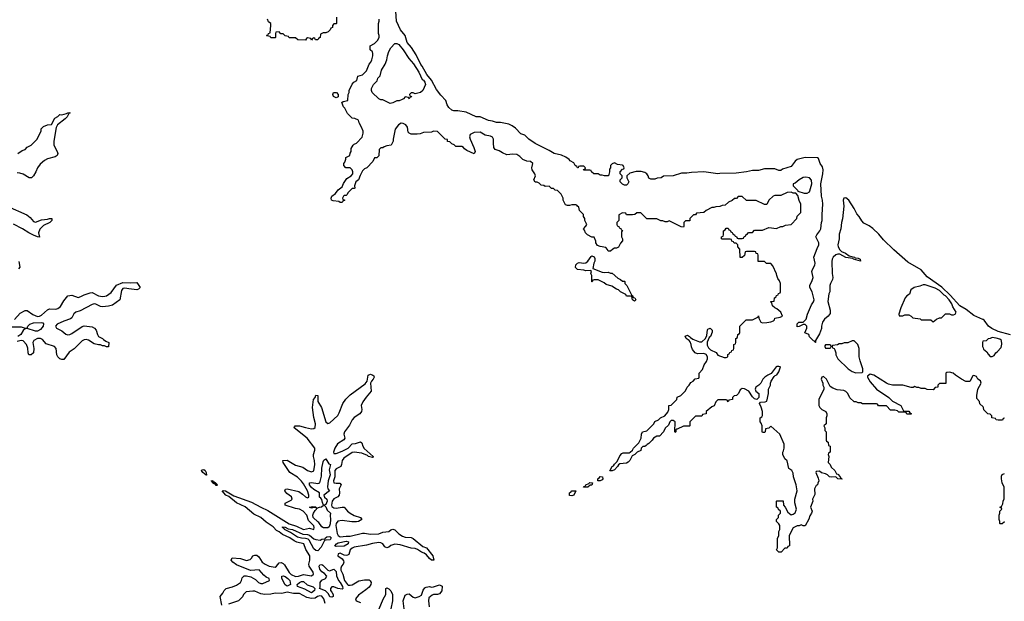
# Model space of a CAD drawing. Header units: inches. Extents: x 2710751 to 2829008, y 857003 to 965602.
# Tile 305 of 320: x 2810516 to 2820209, y 871924 to 877646. Entities that reach past the tile are written whole.
import ezdxf

# ---------------------------------------------------------------- set-up
doc = ezdxf.new("R2010")
doc.units = ezdxf.units.IN
doc.header["$MEASUREMENT"] = 0
doc.layers.add('C8817', color=7, linetype='Continuous')
doc.layers.add('C8827', color=7, linetype='Continuous')

msp = doc.modelspace()

# ---------------------------------------------------------------- linework, layer by layer
at = {"layer": 'C8817', "color": 2}
for points, elevation in [([(2813634, 877670), (2813634, 877610), (2813630, 877606), (2813610, 877606), (2813594, 877590), (2813594, 877570), (2813578, 877562), (2813572.7, 877547.3), (2813552.7, 877527.3), (2813530, 877518), (2813503.6, 877516.4), (2813478, 877502), (2813474, 877470), (2813458, 877462), (2813451.6, 877448.4), (2813428, 877448), (2813422, 877462), (2813410, 877466), (2813398, 877462), (2813390, 877446), (2813382, 877462), (2813350, 877466), (2813338, 877462), (2813330, 877446), (2813252.7, 877447.3), (2813230, 877466), (2813170, 877466), (2813162, 877482), (2813130, 877486), (2813110, 877506), (2813087.3, 877507.3), (2813070, 877526), (2813038, 877522), (2813034, 877510), (2813034, 877470), (2813030, 877466), (2812988.4, 877468.4), (2812982, 877482), (2812950, 877486), (2812946, 877490), (2812950, 877494), (2812962, 877498), (2812966, 877510), (2812982, 877518), (2812988, 877590), (2812988, 877610), (2812965.2, 877625.2), (2812955.3, 877650)], 6), ([(2820000, 874696.3), (2819997.9, 874697.9), (2819910, 874734.8), (2819834.5, 874794.5), (2819770, 874832.5), (2819674.7, 874934.7), (2819593.5, 875013.5), (2819450, 875115.5), (2819390, 875185.3), (2819260, 875260), (2819120.5, 875380.5), (2819019.6, 875479.6), (2818974.6, 875534.6), (2818913.4, 875593.4), (2818879.2, 875619.2), (2818825.4, 875645.4), (2818806.6, 875666.6), (2818781.4, 875710), (2818756.6, 875736.6), (2818730, 875787.8), (2818677.2, 875870), (2818650, 875894.7), (2818628.7, 875891.3), (2818623, 875870), (2818630.4, 875810), (2818614.7, 875685.3), (2818604.9, 875650), (2818600.5, 875590), (2818582.4, 875537.6), (2818584.9, 875490), (2818570.4, 875430), (2818572.7, 875410), (2818590, 875381), (2818606.8, 875366.8), (2818646, 875350), (2818681.4, 875321.4), (2818734, 875310), (2818742, 875302), (2818770, 875301), (2818790.7, 875290.7), (2818792, 875270), (2818726, 875290), (2818718, 875298), (2818650, 875307.3), (2818590, 875339), (2818570, 875339.3), (2818550, 875332.3), (2818524.9, 875310), (2818515.5, 875290), (2818512.3, 875267.7), (2818516, 875150), (2818522, 875110), (2818518.7, 875090), (2818497.6, 875050), (2818492.2, 875030), (2818490.4, 874970), (2818483, 874950), (2818473.4, 874873.4), (2818494.8, 874790), (2818494.4, 874754.4), (2818474, 874730), (2818438.8, 874701.2), (2818421, 874670), (2818410.8, 874630), (2818410, 874608), (2818390, 874555.3), (2818352, 874490), (2818352, 874470), (2818346, 874470), (2818342, 874482), (2818330, 874486), (2818290, 874526), (2818286, 874550), (2818246, 874566), (2818266, 874610), (2818266, 874630), (2818250, 874646), (2818230, 874646), (2818190, 874628), (2818170, 874626), (2818170, 874654), (2818186, 874670), (2818228.9, 874671.1), (2818259, 874701), (2818273.2, 874750), (2818310, 874841), (2818329.6, 874870), (2818337, 874890), (2818317.6, 874970), (2818295.1, 875010), (2818295.1, 875030), (2818319.3, 875080.7), (2818327.6, 875110), (2818314.5, 875170), (2818320.9, 875190), (2818344.5, 875230), (2818346.6, 875250), (2818333.2, 875310), (2818365.6, 875394.4), (2818384, 875430), (2818384, 875450), (2818355.3, 875510), (2818362, 875530), (2818391.7, 875568.3), (2818402.7, 875590), (2818409.4, 875650), (2818417, 875670), (2818416, 875730), (2818422.7, 875830), (2818419.3, 875870), (2818409.2, 875910), (2818403.7, 876030), (2818422, 876130), (2818424.7, 876170), (2818418.3, 876198.3), (2818397.2, 876230), (2818379, 876279), (2818370, 876288), (2818250, 876289), (2818170.9, 876269.1), (2818150, 876255.3), (2818110, 876202), (2818026, 876174), (2818010, 876164), (2817990, 876162), (2817950, 876179), (2817850, 876179), (2817790, 876164), (2817730, 876164), (2817670, 876149.2), (2817570, 876137.2), (2817410, 876134), (2817390, 876129.3), (2817250, 876149.2), (2817130, 876142), (2817085.4, 876134.6), (2817030, 876135.3), (2816950, 876108.7), (2816852.7, 876107.3), (2816831.1, 876088.9), (2816792.7, 876087.3), (2816770, 876078), (2816730, 876078), (2816710, 876086), (2816702, 876110), (2816690, 876128), (2816670, 876142), (2816633.6, 876153.6), (2816586.4, 876153.6), (2816523.6, 876136.4), (2816494, 876110), (2816494, 876090), (2816512, 876050), (2816502, 876030), (2816490, 876018), (2816470, 876018), (2816450, 876028), (2816428, 876050), (2816428.4, 876071.6), (2816446, 876090), (2816446, 876110), (2816428.4, 876128.4), (2816426, 876150), (2816450, 876174), (2816462, 876178), (2816466, 876190), (2816458, 876210), (2816450, 876215.3), (2816400.4, 876220.4), (2816370, 876238), (2816350, 876228), (2816332, 876210), (2816332, 876188), (2816323.6, 876176.4), (2816322, 876150), (2816311.6, 876108.4), (2816271.6, 876108.4), (2816250, 876118), (2816230, 876118), (2816210, 876128), (2816168.4, 876128.4), (2816146, 876150), (2816142, 876162), (2816130, 876166), (2816070, 876166), (2816067.3, 876172.7), (2816082, 876178), (2816086, 876190), (2816070, 876206), (2816030, 876206), (2816018, 876202), (2816014, 876190), (2816006, 876190), (2816002, 876202), (2815986, 876210), (2815970, 876238), (2815936.4, 876256.4), (2815926, 876270), (2815893.6, 876293.6), (2815850, 876314), (2815778, 876330), (2815730, 876359), (2815590, 876428.7), (2815529.1, 876469.1), (2815489, 876509), (2815450, 876524), (2815397.5, 876577.5), (2815363.1, 876603.1), (2815330, 876618), (2815250, 876634), (2815210, 876635.3), (2815170, 876648.7), (2815130, 876654), (2815050, 876688.7), (2815010, 876689), (2814910, 876735.3), (2814830, 876749), (2814790, 876749), (2814770, 876757.2), (2814741.2, 876781.2), (2814722.7, 876810), (2814712.5, 876852.5), (2814662.5, 876902.5), (2814619.1, 876959.1), (2814569.2, 877050), (2814525.4, 877105.4), (2814479.3, 877190), (2814465.8, 877205.8), (2814420.2, 877300.2), (2814372, 877372), (2814330, 877422), (2814312, 877492), (2814266.3, 877546.3), (2814225.2, 877630), (2814219.3, 877730)], 2), ([(2820000, 873836), (2819970, 873866), (2819966, 873890), (2819940.4, 873920.4), (2819938, 873950), (2819949.2, 874010.8), (2819982, 874070), (2819974, 874094), (2819948.9, 874108.9), (2819934.6, 874134.6), (2819910, 874146), (2819898, 874142), (2819870, 874086), (2819830, 874088), (2819789.1, 874109.1), (2819729.1, 874149.1), (2819706, 874170), (2819670, 874178), (2819643.6, 874176.4), (2819634, 874170), (2819632.7, 874067.3), (2819570, 874066), (2819554, 874050), (2819554, 874030), (2819530, 874026), (2819510, 874006), (2819450, 874008), (2819430, 874018), (2819390, 874018), (2819367.3, 874027.3), (2819348.4, 874028.4), (2819330, 874038), (2819311.6, 874028.4), (2819291.6, 874028.4), (2819210, 874049), (2819109.1, 874049.1), (2819070, 874059), (2819049.3, 874069.3), (2818926, 874150), (2818890, 874158), (2818862, 874138), (2818862, 874130), (2818890, 874082), (2818952, 874010), (2819072, 873930), (2819110, 873892), (2819191.1, 873851.1), (2819218, 873798), (2819230, 873794), (2819270, 873794), (2819278, 873778), (2819294, 873770), (2819290, 873766), (2819250, 873766), (2819242, 873782), (2819230, 873786), (2819170, 873786), (2819156.4, 873796.4), (2819130, 873806), (2819090, 873806), (2819050, 873846), (2818970, 873846), (2818962, 873862), (2818950, 873866), (2818812.7, 873867.3), (2818796.4, 873876.4), (2818770, 873878), (2818750, 873888), (2818730, 873888), (2818690, 873926), (2818668.4, 873968.4), (2818648.4, 873988.4), (2818630, 873998), (2818563.1, 874003.1), (2818520.2, 874020.2), (2818496.4, 874036.4), (2818458, 874110), (2818430, 874135.3), (2818414, 874130), (2818404.7, 874110), (2818422, 874070), (2818422, 874050), (2818432, 874030), (2818432, 874010), (2818384.7, 873910), (2818382, 873850), (2818391.6, 873831.6), (2818414, 873810), (2818451.1, 873791.1), (2818462, 873770), (2818462, 873750), (2818454, 873730), (2818454, 873670), (2818434, 873650), (2818442, 873630), (2818443.6, 873603.6), (2818454, 873590), (2818454, 873510), (2818458, 873498), (2818474, 873490), (2818478, 873458), (2818494, 873450), (2818494, 873390), (2818478, 873382), (2818474, 873370), (2818482, 873350), (2818474, 873290), (2818494, 873270), (2818505.4, 873245.4), (2818542, 873210), (2818558, 873178), (2818570, 873174), (2818594, 873150), (2818598, 873138), (2818612, 873130), (2818610, 873126), (2818570, 873128), (2818550, 873148), (2818510, 873145.2), (2818489.2, 873149.2), (2818470, 873168), (2818450, 873178), (2818408.4, 873188.4), (2818390, 873206), (2818358, 873202), (2818354, 873190), (2818376.9, 873136.9), (2818382, 873110), (2818372.7, 873087.3), (2818371.6, 873068.4), (2818358, 873062), (2818342, 873030), (2818343.6, 872976.4), (2818321, 872930), (2818322.8, 872910), (2818301, 872850), (2818318, 872810), (2818312, 872790), (2818295.3, 872764.7), (2818286.4, 872733.6), (2818250, 872666), (2818230, 872666), (2818210, 872678), (2818190, 872668), (2818170, 872668), (2818131.6, 872648.4), (2818092, 872570), (2818094, 872470), (2818078, 872462), (2818072.7, 872447.3), (2818050, 872446), (2818011.6, 872408.4), (2817990, 872406), (2817968, 872430), (2817978, 872450), (2817976.4, 872543.6), (2817988, 872570), (2817988, 872610), (2817998, 872630), (2817998, 872670), (2817990, 872686), (2817966, 872710), (2817966, 872730), (2817986, 872750), (2817987.3, 872772.7), (2818006, 872790), (2818006, 872810), (2817987.3, 872827.3), (2817982, 872842), (2817966, 872850), (2817966, 872910), (2817970, 872914), (2818032.7, 872912.7), (2818034, 872870), (2818051.6, 872851.6), (2818079.6, 872799.6), (2818110, 872774), (2818130, 872782), (2818150, 872794), (2818160.4, 872819.6), (2818162, 872830), (2818148.4, 872891.6), (2818148, 872930), (2818168.7, 873010), (2818159, 873070), (2818135.3, 873150), (2818130, 873186), (2818118, 873210), (2818088.7, 873230), (2818070, 873306), (2818050, 873326), (2818028, 873370), (2818028, 873390), (2818036.4, 873403.6), (2818042, 873430), (2818042, 873470), (2817998, 873570), (2817910, 873646), (2817891.6, 873628.4), (2817858, 873622), (2817854, 873590), (2817850, 873586), (2817830, 873586), (2817826, 873590), (2817826, 873650), (2817816.4, 873676.4), (2817806, 873690), (2817806, 873730), (2817822, 873738), (2817827.3, 873752.7), (2817828, 873790), (2817814.6, 873834.6), (2817798, 873870), (2817810, 873882), (2817854.6, 873885.4), (2817870, 873894), (2817888, 873970), (2817888, 874010), (2817908, 874050), (2817908, 874070), (2817915.3, 874090), (2817944, 874136), (2817954, 874146), (2817970, 874152), (2817990, 874182), (2818006, 874230), (2817990, 874235.3), (2817970, 874235.3), (2817962, 874230), (2817915.3, 874164.7), (2817882, 874150), (2817852, 874130), (2817832, 874110), (2817811.1, 874068.9), (2817791.1, 874048.9), (2817762, 874030), (2817758, 874010), (2817762, 873990), (2817792, 873970), (2817791.6, 873928.4), (2817771.6, 873908.4), (2817750, 873915.3), (2817730, 873935.3), (2817692.7, 873992.7), (2817650, 874015.3), (2817630, 874018), (2817610, 874006), (2817592, 873970), (2817571.1, 873948.9), (2817550, 873946), (2817534, 873930), (2817534, 873910), (2817498, 873902), (2817490, 873886), (2817482, 873902), (2817470, 873906), (2817390, 873906), (2817370, 873886), (2817351.3, 873848.7), (2817330, 873838), (2817274, 873790), (2817274, 873770), (2817238, 873762), (2817230, 873746), (2817170, 873746), (2817114, 873690), (2817114, 873650), (2817110, 873646), (2817050, 873646), (2816990, 873618), (2816982, 873618), (2816974, 873610), (2816974, 873590), (2816970, 873586), (2816966, 873590), (2816968, 873690), (2816950, 873702), (2816930, 873702), (2816918, 873690), (2816903.6, 873656.4), (2816870, 873626), (2816854, 873590), (2816814, 873550), (2816790, 873548), (2816754, 873530), (2816742, 873510), (2816710, 873478), (2816691.6, 873468.4), (2816683.6, 873456.4), (2816671.6, 873448.4), (2816650, 873446), (2816634, 873430), (2816631.1, 873408.9), (2816594, 873390), (2816572.7, 873367.3), (2816544.7, 873355.3), (2816522, 873310), (2816506.4, 873293.6), (2816490, 873282), (2816423.6, 873276.4), (2816411.6, 873268.4), (2816402, 873250), (2816370, 873218), (2816350, 873208), (2816327.3, 873207.3), (2816348.7, 873250), (2816362, 873258), (2816370, 873272), (2816399, 873301), (2816424.7, 873355.3), (2816443.1, 873376.9), (2816456.4, 873383.6), (2816515.3, 873384.7), (2816526, 873390), (2816548.4, 873411.6), (2816558, 873430), (2816610, 873482), (2816635.3, 873530), (2816638, 873570), (2816646, 873590), (2816690, 873602), (2816758, 873670), (2816767.3, 873692.7), (2816806, 873710), (2816826, 873730), (2816866, 873750), (2816896.4, 873783.6), (2816906, 873810), (2816906, 873850), (2816930, 873854), (2816986, 873910), (2816990, 873934), (2817026, 873950), (2817070, 873994), (2817088, 874030), (2817108, 874050), (2817123.1, 874076.9), (2817146, 874090), (2817167.3, 874112.7), (2817202, 874118), (2817206, 874130), (2817206, 874170), (2817236.4, 874203.6), (2817255.3, 874250), (2817278, 874282), (2817288.7, 874310), (2817288.7, 874330), (2817273.2, 874353.2), (2817250, 874362), (2817190, 874358), (2817167.3, 874367.3), (2817140.4, 874400.4), (2817128.4, 874428.4), (2817128, 874450), (2817116.4, 874476.4), (2817106, 874490), (2817078, 874510), (2817067.3, 874532.7), (2817090, 874542), (2817110.9, 874530.9), (2817119.6, 874519.6), (2817143.6, 874503.6), (2817210, 874478), (2817230, 874478), (2817269, 874511), (2817282, 874538), (2817286, 874594), (2817290, 874602), (2817312.7, 874612.7), (2817331.6, 874591.6), (2817331.6, 874571.6), (2817318, 874530), (2817302, 874518), (2817285.4, 874474.6), (2817285.4, 874445.4), (2817296.9, 874416.9), (2817316.9, 874396.9), (2817371.1, 874371.1), (2817390, 874344.7), (2817450, 874322), (2817470, 874322), (2817486, 874330), (2817487.3, 874352.7), (2817502, 874358), (2817507.3, 874372.7), (2817522, 874378), (2817527.3, 874392.7), (2817542, 874398), (2817546, 874410), (2817546, 874450), (2817562, 874458), (2817566, 874470), (2817566, 874510), (2817582, 874518), (2817586, 874550), (2817602, 874558), (2817606, 874570), (2817606, 874630), (2817667.3, 874692.7), (2817730, 874694), (2817782, 874718), (2817790, 874734), (2817792, 874710), (2817811.6, 874671.6), (2817830, 874664.7), (2817870, 874666), (2817910, 874672), (2817936.4, 874683.6), (2817947.3, 874692.7), (2817949, 874711), (2818002, 874718), (2818026, 874730), (2818008.7, 874770), (2817970, 874802), (2817948.7, 874810), (2817928, 874830), (2817922, 874862), (2817908, 874870), (2817910, 874874), (2817942, 874878), (2817946, 874910), (2817962, 874918), (2817967.3, 874932.7), (2817982, 874938), (2817987.3, 874952.7), (2818002, 874958), (2818006, 874970), (2818006, 875050), (2817996.4, 875076.4), (2817980.4, 875100.4), (2817968.4, 875128.4), (2817967.3, 875147.3), (2817930, 875226), (2817910, 875246), (2817868.4, 875248.4), (2817850, 875266), (2817787.3, 875267.3), (2817786, 875330), (2817782, 875342), (2817767.3, 875347.3), (2817762, 875362), (2817750, 875366), (2817670, 875366), (2817658, 875362), (2817652.7, 875327.3), (2817630, 875306), (2817607.3, 875307.3), (2817606, 875390), (2817586, 875410), (2817586, 875430), (2817570, 875446), (2817550, 875446), (2817542, 875462), (2817527.3, 875467.3), (2817522, 875482), (2817510, 875486), (2817430, 875486), (2817426, 875490), (2817426, 875510), (2817442, 875518), (2817446, 875530), (2817446, 875570), (2817462, 875578), (2817470, 875594), (2817490, 875594), (2817498, 875578), (2817510, 875574), (2817518, 875558), (2817530, 875554), (2817538, 875538), (2817554, 875530), (2817558, 875518), (2817572.7, 875512.7), (2817578, 875498), (2817590, 875494), (2817630, 875494), (2817642, 875498), (2817647.3, 875512.7), (2817662, 875518), (2817666, 875530), (2817682, 875538), (2817690, 875554), (2817730, 875554), (2817750, 875574), (2817830, 875574), (2817890, 875602), (2817967.3, 875592.7), (2818010, 875612), (2818030, 875612), (2818056.4, 875623.6), (2818110, 875632), (2818166, 875690), (2818170, 875714), (2818206, 875750), (2818206, 875830), (2818188.4, 875868.4), (2818178, 875918), (2818158, 875938), (2818130, 875938), (2818110, 875948), (2818070, 875946), (2818010, 875918), (2817950, 875918), (2817934, 875910), (2817892, 875870), (2817870, 875828), (2817848.4, 875828.4), (2817767.3, 875867.3), (2817670, 875866), (2817630, 875906), (2817590, 875906), (2817571.6, 875888.4), (2817552.7, 875887.3), (2817530, 875866), (2817494, 875850), (2817459.6, 875820.4), (2817430, 875818), (2817407.3, 875807.3), (2817370, 875806), (2817350, 875798), (2817330, 875798), (2817274, 875770), (2817251.6, 875748.4), (2817178, 875742), (2817170, 875726), (2817150, 875726), (2817114, 875690), (2817112.7, 875667.3), (2817070, 875666), (2817054, 875650), (2817054, 875610), (2817050, 875606), (2817028.4, 875608.4), (2816910, 875666), (2816890, 875658), (2816870, 875658), (2816847.3, 875667.3), (2816828.4, 875668.4), (2816790, 875686), (2816690, 875688), (2816630, 875746), (2816590, 875746), (2816571.6, 875728.4), (2816550, 875726), (2816490, 875726), (2816482, 875742), (2816450, 875746), (2816412.7, 875727.3), (2816414, 875670), (2816394, 875650), (2816394, 875630), (2816398, 875618), (2816412.7, 875612.7), (2816418, 875598), (2816432.7, 875592.7), (2816438, 875578), (2816451.6, 875571.6), (2816442, 875558), (2816442, 875510), (2816451.1, 875491.1), (2816452, 875470), (2816431.6, 875448.4), (2816410, 875408), (2816390, 875398), (2816370, 875398), (2816354, 875390), (2816331.6, 875368.4), (2816310, 875368), (2816304, 875384), (2816284.7, 875404.7), (2816230, 875413.2), (2816203.7, 875423.7), (2816188, 875450), (2816187.3, 875467.3), (2816170, 875506), (2816147.3, 875507.3), (2816106, 875530), (2816086, 875550), (2816076.4, 875576.4), (2816066, 875590), (2816090, 875614), (2816098, 875630), (2816078, 875670), (2816078, 875690), (2816066, 875710), (2816066, 875730), (2816026, 875770), (2816022, 875802), (2816006, 875810), (2816002, 875822), (2815990, 875826), (2815950, 875826), (2815930, 875818), (2815910, 875818), (2815890, 875826), (2815866, 875870), (2815866, 875890), (2815848, 875930), (2815810, 875966), (2815788.4, 875968.4), (2815770, 875986), (2815750, 875986), (2815727.3, 876007.3), (2815690, 876006), (2815674.6, 876014.6), (2815650, 876018), (2815630, 876038), (2815610, 876046), (2815590, 876046), (2815578, 876070), (2815594, 876110), (2815588.7, 876130), (2815561.2, 876170), (2815557.2, 876190), (2815566, 876230), (2815546, 876250), (2815510, 876255.3), (2815469.1, 876269.1), (2815440.2, 876300.2), (2815410, 876319), (2815370, 876322), (2815310, 876318), (2815270, 876335.3), (2815236.5, 876356.5), (2815198, 876370), (2815184, 876390), (2815179.3, 876430), (2815181.2, 876470), (2815171.7, 876491.7), (2815150, 876500.9), (2815098, 876510), (2815050, 876539.3), (2814990, 876537.2), (2814950, 876515.3), (2814945.5, 876494.5), (2814950, 876472), (2814987.3, 876390), (2814998.8, 876350), (2814990, 876326), (2814919, 876359), (2814894.6, 876374.6), (2814886, 876390), (2814870, 876398), (2814810, 876398), (2814794.6, 876414.6), (2814770, 876426), (2814750, 876446), (2814728.9, 876448.9), (2814726, 876466), (2814706, 876470), (2814630, 876546), (2814590, 876548), (2814570, 876538), (2814490, 876535.3), (2814456.9, 876523.1), (2814430, 876519), (2814370, 876521.2), (2814349.3, 876529.3), (2814340.9, 876540.9), (2814332.7, 876590), (2814316, 876610), (2814290, 876625.1), (2814270, 876626.6), (2814244, 876610), (2814211, 876570), (2814192, 876470), (2814192, 876450), (2814174, 876410), (2814130, 876406), (2814103.6, 876396.4), (2814090, 876386), (2814070, 876386), (2814054, 876370), (2814052.7, 876307.3), (2814031.6, 876288.4), (2814010, 876286), (2813994, 876250), (2813934, 876190), (2813910, 876178), (2813890, 876158), (2813866.8, 876113.2), (2813851, 876069), (2813826, 876050), (2813812, 876010), (2813814, 875990), (2813810, 875986), (2813790, 875986), (2813750, 875946), (2813736.9, 875923.1), (2813730, 875918), (2813710, 875918), (2813702, 875910), (2813694, 875890), (2813698, 875878), (2813712.7, 875872.7), (2813712.7, 875867.3), (2813698, 875862), (2813690, 875846), (2813670, 875846), (2813658, 875858), (2813603.1, 875863.1), (2813586, 875870), (2813582, 875890), (2813588.7, 875910), (2813623.2, 875936.8), (2813650, 875971.3), (2813690, 876002), (2813704.7, 876035.3), (2813735.3, 876084.7), (2813778, 876110), (2813795.3, 876130), (2813795.3, 876150), (2813788, 876170), (2813770, 876188), (2813726, 876190), (2813706, 876210), (2813706, 876230), (2813716.4, 876243.6), (2813727.3, 876272.7), (2813728, 876290), (2813766, 876310), (2813768.4, 876331.6), (2813778, 876350), (2813780.4, 876379.6), (2813798, 876410), (2813810, 876422), (2813830, 876432), (2813888, 876490), (2813898, 876530), (2813898, 876550), (2813882, 876590), (2813859, 876630), (2813850, 876658), (2813814, 876674), (2813790, 876678), (2813763.1, 876703.1), (2813744, 876724), (2813717, 876777), (2813704, 876790), (2813688.4, 876831.6), (2813700.4, 876839.6), (2813746, 876850), (2813748, 876910), (2813758, 876930), (2813758, 876950), (2813788.4, 877011.6), (2813806, 877030), (2813833.6, 877046.4), (2813846, 877090), (2813890, 877104.7), (2813930, 877142), (2813955.3, 877210), (2813972.5, 877227.5), (2813984, 877250), (2813994, 877290), (2813993.6, 877313.6), (2813988.4, 877328.4), (2813966, 877350), (2813966, 877390), (2814010, 877412), (2814038, 877442), (2814054, 877470), (2814055.3, 877490), (2814048, 877510), (2814048.4, 877608.4), (2814055.3, 877630), (2814054, 877650)], 6), ([(2810498, 876330), (2810541.5, 876358.5), (2810568, 876370), (2810589.5, 876390.5), (2810630, 876411), (2810688.7, 876470), (2810727.3, 876552.7), (2810728.4, 876571.6), (2810750, 876594), (2810790, 876612), (2810830, 876614), (2810863.1, 876676.9), (2810890, 876692), (2810910, 876712), (2810931.6, 876711.6), (2810978, 876722), (2810990, 876731.3), (2811010, 876732), (2811010, 876726), (2810998, 876722), (2810982, 876690), (2810962, 876670), (2810887.1, 876612.9), (2810875.3, 876584.7), (2810851, 876450), (2810850.9, 876410.9), (2810886, 876350), (2810891, 876330), (2810884.7, 876310), (2810863.5, 876296.5), (2810790, 876277.2), (2810760.4, 876259.6), (2810716.8, 876223.2), (2810691.3, 876190), (2810676, 876150), (2810650.6, 876109.4), (2810630.7, 876089.3), (2810609.3, 876089.3), (2810550, 876125.2), (2810516.6, 876136.6), (2810490, 876138.4)], 6), ([(2810392.2, 875812.2), (2810586.2, 875726.2), (2810618.4, 875698.4), (2810650, 875660.7), (2810670, 875654.8), (2810730, 875678), (2810790, 875682), (2810810, 875691.3), (2810831, 875691), (2810832, 875670), (2810814, 875650), (2810750, 875622), (2810714.4, 875585.6), (2810701, 875550), (2810710, 875508), (2810690, 875509.2), (2810650, 875527), (2810605.2, 875550), (2810544, 875590), (2810454.2, 875634.2)], 6), ([(2810506.8, 875266.8), (2810517.3, 875210), (2810505.2, 875194.8)], 6), ([(2810464.5, 874695.5), (2810520.2, 874759.8), (2810570, 874784.7), (2810590, 874784.7), (2810646.4, 874746.4), (2810690, 874726.7), (2810710, 874728.8), (2810730, 874740.3), (2810788.3, 874791.7), (2810810, 874801.6), (2810870, 874797.1), (2810890, 874803.8), (2810916.1, 874823.9), (2810950, 874881), (2810990, 874931), (2811030, 874936), (2811090, 874913.4), (2811118, 874922), (2811150, 874939.1), (2811210, 874958.8), (2811230, 874961), (2811292, 874930), (2811330, 874923), (2811354.2, 874925.8), (2811370, 874930.7), (2811416.3, 874963.7), (2811470, 875033.4), (2811530, 875060.7), (2811610, 875058.4), (2811670, 875062), (2811702, 875010), (2811685.4, 874994.6), (2811670, 874989.4), (2811590, 874997), (2811550, 875006), (2811530, 875001.2), (2811516.8, 874983.2), (2811501, 874890), (2811430, 874839), (2811390.7, 874829.3), (2811330, 874822.7), (2811310, 874825.2), (2811266.8, 874846.8), (2811250, 874849.4), (2811230, 874844.5), (2811110, 874780.9), (2811070, 874769.3), (2811048.5, 874751.5), (2811030, 874714), (2811017, 874703), (2810950, 874679.6), (2810886, 874650), (2810867.7, 874630), (2810878.8, 874610), (2810930, 874586), (2810970, 874553.4), (2810990, 874546), (2811010, 874548.2), (2811030, 874558), (2811130, 874626.8), (2811150, 874634), (2811230, 874622.8), (2811251.3, 874610), (2811270, 874591.3), (2811281, 874550), (2811290.9, 874530.9), (2811330.9, 874510.9), (2811339.6, 874499.6), (2811363.6, 874483.6), (2811394, 874470), (2811390, 874428), (2811368.9, 874428.9), (2811350, 874438), (2811330, 874438), (2811310, 874448.7), (2811290, 874448.7), (2811250, 874458), (2811192.5, 874492.5), (2811170, 874499.3), (2811150, 874496), (2811130, 874485.2), (2811051.9, 874408.1), (2811003.8, 874376.2), (2810950, 874302), (2810930, 874302), (2810910, 874308.7), (2810890, 874328), (2810881.2, 874350), (2810873.2, 874410), (2810859, 874430), (2810777, 874457), (2810738.8, 874498.8), (2810722, 874510), (2810690, 874509.6), (2810654, 874490), (2810644, 874470), (2810656, 874410), (2810651.3, 874370), (2810630, 874348), (2810606, 874350), (2810598, 874370), (2810594.6, 874414.6), (2810582.7, 874450), (2810550, 874487), (2810530, 874490.9), (2810490, 874480.4)], 6), ([(2810384.1, 874624.1), (2810530, 874624.7), (2810570, 874611.3), (2810588, 874612), (2810595.3, 874630), (2810614, 874650), (2810650, 874664.9), (2810726.4, 874666.4), (2810743.6, 874663.6), (2810750, 874654), (2810746, 874630), (2810722, 874598), (2810690, 874581.2), (2810670, 874581.2), (2810590, 874608.7), (2810571.6, 874608.4), (2810550, 874588.7), (2810527.3, 874550), (2810498, 874530)], 2), ([(2820000, 874482.3), (2819998, 874482), (2819994, 874470), (2819994, 874430), (2820000, 874417.1)], 6), ([(2812507.3, 871887.3), (2812489.2, 871970), (2812515.5, 872004.5), (2812530, 872032), (2812548, 872050), (2812610, 872066.8), (2812650, 872082.8), (2812678.6, 872101.4), (2812688.7, 872110), (2812699, 872130), (2812704.7, 872155.3), (2812725.6, 872174.4), (2812750, 872174.8), (2812790, 872165.5), (2812838, 872138), (2812867.3, 872110), (2812890, 872098), (2812910, 872098), (2812975.3, 872130), (2812972.7, 872150), (2812943.1, 872163.1), (2812920.4, 872180.4), (2812872.5, 872232.5), (2812786.6, 872226.6), (2812650, 872282.7), (2812615.3, 872310), (2812598, 872330), (2812608.4, 872351.6), (2812690, 872344.9), (2812750, 872326.7), (2812783.7, 872336.3), (2812799, 872350), (2812810, 872371), (2812830, 872378), (2812850, 872378), (2812870, 872362), (2812902.8, 872310), (2812930.8, 872290), (2812971.3, 872270), (2813030, 872261.6), (2813045.2, 872270), (2813070, 872302.8), (2813090, 872306.8), (2813110, 872294.8), (2813121.7, 872281.7), (2813170, 872206.4), (2813190, 872188.8), (2813230, 872167), (2813262, 872170), (2813310, 872188), (2813390, 872176), (2813408.7, 872190), (2813405.2, 872210), (2813366, 872270), (2813362.7, 872290), (2813373.6, 872330), (2813372.2, 872372.2), (2813333.6, 872433.6), (2813314, 872490), (2813244.9, 872504.9), (2813218, 872518), (2813174, 872550), (2813102.4, 872582.4), (2813070, 872607.8), (2813042.4, 872622.4), (2813010, 872655.4), (2812942.5, 872702.5), (2812890, 872749.6), (2812821.3, 872781.3), (2812734.7, 872854.7), (2812650, 872892), (2812574.8, 872954.8), (2812545.2, 872970), (2812508.7, 873010), (2812526.6, 873013.4), (2812542, 873010), (2812622.3, 872962.3), (2812799.2, 872899.2), (2812889.2, 872849.2), (2812957.8, 872817.8), (2813170, 872687.1), (2813242.3, 872662.3), (2813310, 872630.3), (2813370, 872643.1), (2813410, 872631), (2813415.8, 872650), (2813410, 872665.2), (2813360, 872720), (2813342.4, 872770), (2813305.1, 872810), (2813270.7, 872830.7), (2813230, 872838.5), (2813129.2, 872870), (2813129.7, 872890.3), (2813190, 872919.1), (2813198.4, 872930), (2813190.9, 872950.9), (2813145.6, 872985.6), (2813125.2, 873010), (2813133.6, 873026.4), (2813150, 873030.5), (2813263.6, 873003.6), (2813299.4, 872979.4), (2813330, 872950.6), (2813350, 872943), (2813361.2, 872950), (2813360.7, 872970), (2813347.8, 873010), (2813310, 873079.5), (2813290, 873107), (2813250, 873146.6), (2813174, 873190), (2813108.7, 873290), (2813106, 873310), (2813150, 873311.3), (2813230, 873262.8), (2813303.4, 873243.4), (2813350, 873210.7), (2813390, 873198.8), (2813412, 873208), (2813420.9, 873270), (2813419.3, 873310), (2813409.2, 873350), (2813409.3, 873370), (2813422.7, 873410), (2813421.2, 873430), (2813345.2, 873530), (2813218, 873630), (2813220.4, 873639.6), (2813229.2, 873650.8), (2813270, 873650.6), (2813330, 873633), (2813390, 873622), (2813410, 873622.8), (2813425.6, 873634.4), (2813429.4, 873670), (2813412.1, 873732.1), (2813399.3, 873830), (2813409.2, 873910), (2813424, 873930), (2813430, 873952), (2813451.3, 873950), (2813450.7, 873890), (2813487.3, 873830), (2813528.2, 873690), (2813550, 873674), (2813570, 873679.1), (2813647.7, 873752.3), (2813662, 873778), (2813698, 873870), (2813727.2, 873912.8), (2813770, 873956), (2813917.5, 874062.5), (2813938, 874090), (2813948, 874150), (2813970, 874158), (2813994, 874150), (2814002, 874142), (2814004.7, 874130), (2813996, 874110), (2813978, 874090), (2813971, 874070), (2813974.8, 873990), (2813926, 873934), (2813893.7, 873886.3), (2813876, 873850), (2813884.7, 873810), (2813882, 873790), (2813864.7, 873770), (2813810, 873732.3), (2813790.3, 873709.7), (2813761.4, 873658.6), (2813712.7, 873590), (2813706.4, 873570), (2813716.3, 873530), (2813708.2, 873511.8), (2813646.1, 873473.9), (2813618.9, 873430), (2813606, 873390), (2813610, 873378.8), (2813630, 873377.6), (2813690, 873401.1), (2813748.3, 873431.7), (2813787.6, 873472.4), (2813822.9, 873477.1), (2813870, 873492), (2813884.7, 873484.7), (2813894.8, 873450), (2813908.4, 873428.4), (2813996, 873350), (2813996.9, 873343.1), (2813990, 873338), (2813950, 873349.6), (2813939.1, 873359.1), (2813883, 873383), (2813810, 873393), (2813790, 873388.3), (2813707.5, 873332.5), (2813691.7, 873310), (2813685.3, 873270), (2813675.8, 873250), (2813630, 873226.3), (2813616.9, 873210), (2813617.4, 873150), (2813604, 873110), (2813608.7, 873090), (2813630, 873085.3), (2813667.5, 873087.5), (2813679.1, 873070), (2813660.3, 873030), (2813664.4, 872990), (2813660.4, 872970), (2813646.6, 872953.4), (2813608.5, 872931.5), (2813593.4, 872910), (2813584, 872870), (2813590, 872856.3), (2813610, 872843.1), (2813630, 872838.9), (2813690, 872851.8), (2813710, 872850.4), (2813743.7, 872810), (2813770.4, 872790), (2813810, 872768.8), (2813872, 872750), (2813884.7, 872730), (2813850.3, 872709.7), (2813830, 872705.4), (2813786.1, 872706.1), (2813690, 872719.7), (2813648.6, 872711.4), (2813632, 872690), (2813628, 872670), (2813642.6, 872590), (2813650.5, 872570), (2813670, 872558), (2813730, 872565.2), (2813770, 872564.7), (2813890, 872593.6), (2813910, 872594.7), (2813970, 872585.8), (2814050.9, 872589.1), (2814090, 872604.4), (2814150, 872610.6), (2814170, 872626.8), (2814190, 872634.8), (2814210, 872626.8), (2814248.7, 872588.7), (2814285.1, 872565.1), (2814310, 872555.5), (2814370, 872550.8), (2814390, 872542.8), (2814484, 872464), (2814522, 872450), (2814584.7, 872370), (2814594, 872330), (2814570, 872329), (2814550, 872344), (2814521.2, 872381.2), (2814499.3, 872399.3), (2814470, 872409), (2814433.2, 872433.2), (2814410, 872442.7), (2814370, 872447), (2814260.7, 872479.3), (2814210, 872487), (2814170, 872474.5), (2814150, 872456), (2814130, 872449.2), (2814110, 872461.2), (2814089.3, 872490), (2814070, 872499.7), (2814050, 872502.6), (2813990, 872494), (2813930, 872476.4), (2813810, 872457.2), (2813790, 872448), (2813769.4, 872430.6), (2813754.7, 872385.3), (2813742.4, 872377.6), (2813730, 872375.1), (2813710, 872379.7), (2813670, 872397.6), (2813650, 872391.8), (2813648.5, 872370), (2813690, 872341.6), (2813702.3, 872322.3), (2813705.7, 872310), (2813701.3, 872290), (2813684.9, 872270), (2813676.5, 872250), (2813678.9, 872230), (2813698, 872190), (2813714, 872130), (2813742.4, 872090), (2813750, 872084.6), (2813770, 872081.7), (2813790, 872086), (2813854.6, 872125.4), (2813910, 872135.3), (2813954.9, 872134.9), (2813966.9, 872126.9), (2813974.9, 872110), (2813972.7, 872090), (2813955.1, 872064.9), (2813923.9, 872036.1), (2813850, 871984.2), (2813821.3, 871950), (2813827.9, 871927.9), (2813870, 871912.4)], 6), ([(2814055.8, 871850), (2814095.5, 871944.5), (2814120.7, 871990), (2814122, 872050), (2814130, 872058), (2814150, 872046), (2814170, 872026), (2814187.3, 871990), (2814184.6, 871930), (2814170.4, 871850.4)], 6), ([(2814300.7, 871850), (2814289.5, 871929.5), (2814310, 871984.7), (2814330, 871996), (2814350, 871998), (2814390, 871966), (2814410, 871958.8), (2814450, 871971), (2814470, 871984.7), (2814486.8, 872033.2), (2814504.5, 872055.5), (2814517, 872063), (2814550, 872070.6), (2814570, 872064.9), (2814590, 872065.5), (2814650, 872087.7), (2814673.5, 872073.5), (2814672.6, 872027.4), (2814650, 871996.9), (2814630, 871989.7), (2814590, 871989.7), (2814575.5, 871984.5), (2814543.1, 871956.9), (2814539.1, 871930), (2814547.2, 871870)], 6), ([(2813521.5, 871901.5), (2813511.3, 871950), (2813490, 871974.7), (2813470, 871977.6), (2813446.8, 871970), (2813424.7, 871955.3), (2813390, 871951.1), (2813342.6, 871962.6), (2813270, 872000.5), (2813210, 872001.6), (2813150, 872014.3), (2813097.6, 872002.4), (2813030, 872005.1), (2812986.8, 871993.2), (2812930, 871991), (2812890, 871996.9), (2812830, 872022.4), (2812810, 872023.6), (2812744.1, 872015.9), (2812718.8, 871990), (2812710, 871968.7), (2812670, 871929), (2812570, 871897.2)], 6)]:
    msp.add_lwpolyline(points, dxfattribs=dict(at, elevation=elevation))
for points, elevation in [([(2814410, 876918), (2814390, 876926), (2814370, 876926), (2814354, 876910), (2814358, 876898), (2814370, 876894), (2814371.6, 876888.4), (2814358, 876882), (2814351.6, 876868.4), (2814346, 876870), (2814342, 876882), (2814310, 876886), (2814292.7, 876867.3), (2814279.6, 876860.4), (2814251.6, 876848.4), (2814230, 876848), (2814190, 876828), (2814163.1, 876823.1), (2814090, 876858), (2814070, 876858), (2814050, 876868), (2813986, 876930), (2813978, 876950), (2813978, 876970), (2813998, 877010), (2814034.6, 877045.4), (2814042, 877070), (2814064.7, 877095.3), (2814079, 877150), (2814112.9, 877207.1), (2814129, 877250), (2814135.3, 877290), (2814150, 877334), (2814168.7, 877370), (2814210, 877412), (2814230, 877412), (2814250, 877401), (2814290.4, 877350.4), (2814345.5, 877265.5), (2814393, 877213), (2814446, 877130), (2814478, 877058), (2814491.3, 877050), (2814504.7, 877030), (2814511, 877010), (2814484.7, 876950), (2814462, 876930)], 2), ([(2813630, 876878), (2813606, 876890), (2813598, 876910), (2813606, 876930), (2813634, 876930), (2813652, 876910), (2813650, 876888)], 6), ([(2818256, 876096), (2818230, 876092.3), (2818188.3, 876071.7), (2818150, 876039), (2818132, 876030), (2818132, 876010), (2818174, 875970), (2818178, 875958), (2818239.6, 875939.6), (2818270, 875938), (2818290, 875951.3), (2818296.2, 875963.8), (2818314.5, 876030), (2818310, 876068), (2818290, 876089)], 6), ([(2816270, 875158), (2816310, 875162), (2816332.7, 875152.7), (2816350, 875152), (2816403.6, 875103.6), (2816431.6, 875091.6), (2816450, 875074), (2816470, 875074), (2816474, 875070), (2816474, 875050), (2816494, 875030), (2816538, 874938), (2816550, 874934), (2816554, 874914), (2816572, 874910), (2816582, 874890), (2816570, 874878), (2816549.1, 874889.1), (2816542, 874922), (2816530, 874926), (2816490, 874926), (2816482, 874942), (2816430, 874968.7), (2816410, 874988.7), (2816390, 874995.3), (2816344.7, 875024.7), (2816290, 875042), (2816270, 875058), (2816230, 875078), (2816210, 875086), (2816170, 875086), (2816158, 875082), (2816152.7, 875067.3), (2816147.3, 875067.3), (2816148, 875130), (2816138, 875150), (2816146, 875170), (2816138, 875178), (2816090, 875175.3), (2816070, 875182), (2816008.4, 875188.4), (2815988.4, 875208.4), (2815990, 875234), (2816008.4, 875251.6), (2816024, 875256), (2816070, 875250.8), (2816090, 875254.8), (2816110, 875271), (2816142.5, 875317.5), (2816150, 875322.8), (2816170, 875314), (2816176.5, 875296.5), (2816178.4, 875270), (2816168, 875250), (2816158, 875198), (2816250, 875161)], 6), ([(2819430, 875038), (2819410, 875038), (2819376.9, 875023.1), (2819322, 875010), (2819290, 874988), (2819274.4, 874945.6), (2819250, 874929), (2819234.8, 874910), (2819190.7, 874810), (2819172, 874750), (2819174, 874734), (2819210, 874732), (2819230, 874741), (2819270, 874741), (2819290.9, 874730.9), (2819310, 874712), (2819382, 874702), (2819390, 874694), (2819487.3, 874692.7), (2819510, 874674), (2819540.4, 874699.6), (2819570, 874712), (2819590, 874714), (2819630, 874752), (2819670, 874752), (2819690, 874742), (2819710, 874742), (2819726, 874750), (2819735.3, 874770), (2819702, 874822), (2819692.3, 874850), (2819666, 874890), (2819629.2, 874930), (2819616.9, 874936.9), (2819570, 874982.7), (2819530, 875005.2)], 6), ([(2818730, 874486), (2818710, 874486), (2818670, 874468), (2818632.7, 874467.3), (2818610, 874458), (2818583.6, 874456.4), (2818567.3, 874447.3), (2818518, 874442), (2818514, 874430), (2818518, 874418), (2818532.7, 874412.7), (2818539.6, 874399.6), (2818552, 874370), (2818552, 874350), (2818572, 874310), (2818672, 874210), (2818710, 874184.7), (2818747.3, 874172.7), (2818810, 874174), (2818818, 874182), (2818818, 874210), (2818788.9, 874288.9), (2818782, 874330), (2818782, 874410), (2818768, 874450), (2818750, 874468)], 6), ([(2818490, 874446), (2818450, 874446), (2818443.6, 874436.4), (2818442, 874430), (2818450, 874414), (2818490, 874414), (2818502, 874418), (2818506, 874430), (2818502, 874442)], 6), ([(2813508, 872648), (2813490, 872658), (2813460.2, 872700.2), (2813450, 872705.2), (2813405.6, 872750), (2813402.9, 872770), (2813409.4, 872790.6), (2813424, 872816), (2813438, 872830), (2813440.4, 872839.6), (2813468.4, 872851.6), (2813487.3, 872852.7), (2813506, 872870), (2813495.3, 872895.3), (2813490, 872926), (2813480.4, 872940.4), (2813466, 872950), (2813466, 872990), (2813410, 873025.2), (2813390, 873042.7), (2813369.6, 873070.4), (2813370, 873090.8), (2813390, 873093), (2813450, 873082.8), (2813469.2, 873090.8), (2813486, 873154), (2813490, 873234), (2813504.8, 873295.2), (2813510, 873312), (2813530, 873324.7), (2813558, 873278), (2813574, 873270), (2813562.8, 873217.2), (2813571.4, 873168.6), (2813553.7, 873110), (2813544.7, 873050), (2813550.6, 873030.6), (2813564.7, 873010), (2813511.3, 872970), (2813518, 872950), (2813538.8, 872930), (2813542, 872910), (2813530, 872875.3), (2813514, 872870), (2813530, 872854), (2813542, 872822), (2813576, 872790), (2813571.1, 872768.9), (2813574.8, 872730), (2813572.3, 872687.7), (2813562, 872658), (2813550, 872648)], 2), ([(2812350, 873164), (2812318, 873190), (2812304.5, 873210), (2812310, 873217.3), (2812330, 873219.3), (2812340.5, 873210), (2812352.4, 873190), (2812353.7, 873166.3)], 6), ([(2812421, 873101), (2812430, 873101), (2812444.7, 873090), (2812442, 873082), (2812450, 873082), (2812462, 873070), (2812456.9, 873063.1), (2812450, 873064), (2812439, 873079), (2812430, 873079), (2812415.3, 873090), (2812418, 873098), (2812410, 873098), (2812402, 873110), (2812406, 873114), (2812418, 873110)], 6), ([(2816230, 873108.7), (2816206, 873110), (2816208, 873130), (2816222, 873138), (2816230, 873150.8), (2816254, 873150), (2816258, 873130), (2816250, 873118)], 6), ([(2815950, 872962), (2815930, 872966), (2815928.7, 872990), (2815942, 872998), (2815950, 873011), (2815992, 873012), (2815970, 872968.7)], 6), ([(2816066, 873046), (2816070, 873054), (2816082, 873058), (2816088.7, 873071.3), (2816118, 873082), (2816130, 873092), (2816154, 873090), (2816150, 873068), (2816132.7, 873067.3), (2816110, 873048.7)], 6), ([(2813438, 872842), (2813430, 872846), (2813410, 872848), (2813390, 872842), (2813368.7, 872850), (2813398, 872858), (2813430, 872854)], 2), ([(2813474.6, 872525.4), (2813490, 872534), (2813522, 872538), (2813526, 872550), (2813540.4, 872559.6), (2813570, 872562), (2813582, 872550), (2813572, 872530), (2813532.7, 872527.3), (2813518, 872522), (2813483.5, 872456.5), (2813450, 872422), (2813430, 872424), (2813410, 872441.2), (2813365.1, 872525.1), (2813354.9, 872534.9), (2813330, 872543), (2813290, 872545.4), (2813250, 872554), (2813180.5, 872600.5), (2813121.2, 872630), (2813118.6, 872638.6), (2813102, 872650), (2813102, 872658), (2813130, 872652.7), (2813157.5, 872637.5), (2813201, 872630), (2813303.4, 872583.4), (2813350, 872582.4), (2813370, 872575.5), (2813410, 872538.8), (2813430, 872530.7)], 2), ([(2813630, 872462), (2813618, 872470), (2813634, 872490), (2813650, 872500.7), (2813730, 872514.4), (2813751.3, 872510), (2813751, 872490), (2813710, 872465.2)], 2), ([(2813565.4, 872225.4), (2813610, 872241), (2813630, 872218), (2813636.3, 872176.3), (2813653, 872130), (2813670, 872110.6), (2813692.4, 872070), (2813696, 872050), (2813690, 872044), (2813648.9, 872048.9), (2813610, 872066), (2813590, 872066), (2813574, 872050), (2813574, 872030), (2813590, 872014), (2813602, 871990), (2813602, 871970), (2813590, 871964), (2813570, 871969.3), (2813557.2, 871997.2), (2813527, 872027), (2813466, 872050), (2813475.3, 872064.7), (2813475.3, 872110), (2813490, 872131.3), (2813528, 872150), (2813538, 872170), (2813517.2, 872197.2), (2813490, 872215.3), (2813470, 872242), (2813464, 872270), (2813470, 872282), (2813490, 872284.7), (2813499.8, 872279.8), (2813550, 872232)], 2), ([(2813150, 872073.2), (2813127.8, 872087.8), (2813095.3, 872150), (2813098, 872170), (2813110, 872174.8), (2813130, 872166.8), (2813156.3, 872150), (2813176.3, 872130), (2813182, 872090), (2813170, 872082)], 2), ([(2813390, 872007.8), (2813322.7, 872042.7), (2813249.5, 872069.5), (2813248.7, 872090), (2813269.7, 872110.3), (2813290, 872118.4), (2813310, 872118), (2813346, 872086), (2813405.4, 872065.4), (2813422, 872050), (2813418, 872030)], 2)]:
    msp.add_lwpolyline(points, close=True, dxfattribs=dict(at, elevation=elevation))
at = {"layer": 'C8827', "color": 2}
for points, elevation in [([(2820270, 874544.8), (2820150, 874578.9), (2820086.8, 874606.8), (2820055, 874630), (2820010, 874688.6), (2820000, 874696.3)], 2), ([(2820000, 874417.1), (2820005.4, 874405.4), (2820036.9, 874376.9), (2820050, 874354), (2820070, 874334), (2820090, 874334), (2820110, 874342), (2820126, 874370), (2820140.4, 874379.6), (2820179, 874421), (2820184.7, 874455.3), (2820182, 874490), (2820164.7, 874504.7), (2820130, 874514), (2820090, 874518), (2820070, 874508), (2820050, 874506), (2820030, 874486), (2820000, 874482.3)], 6), ([(2820210, 873726), (2820198, 873722), (2820190, 873706), (2820150, 873706), (2820128.4, 873708.4), (2820122, 873722), (2820086, 873730), (2820086, 873750), (2820070, 873766), (2820047.3, 873767.3), (2820007.3, 873807.3), (2820006, 873830), (2820000, 873836)], 6), ([(2820210, 872706), (2820187.3, 872687.3), (2820170, 872686), (2820166, 872690), (2820166, 872710), (2820158, 872730), (2820158, 872770), (2820166, 872790), (2820166, 872810), (2820186, 872830), (2820182, 872842), (2820166, 872850), (2820182, 872858), (2820196.4, 872883.6), (2820198, 872910), (2820207.3, 872932.7), (2820208.4, 873048.4), (2820188, 873090), (2820182, 873130), (2820183.1, 873156.9), (2820189.1, 873170.9), (2820210, 873181)], 6)]:
    msp.add_lwpolyline(points, dxfattribs=dict(at, elevation=elevation))

doc.saveas('drawing.dxf')
